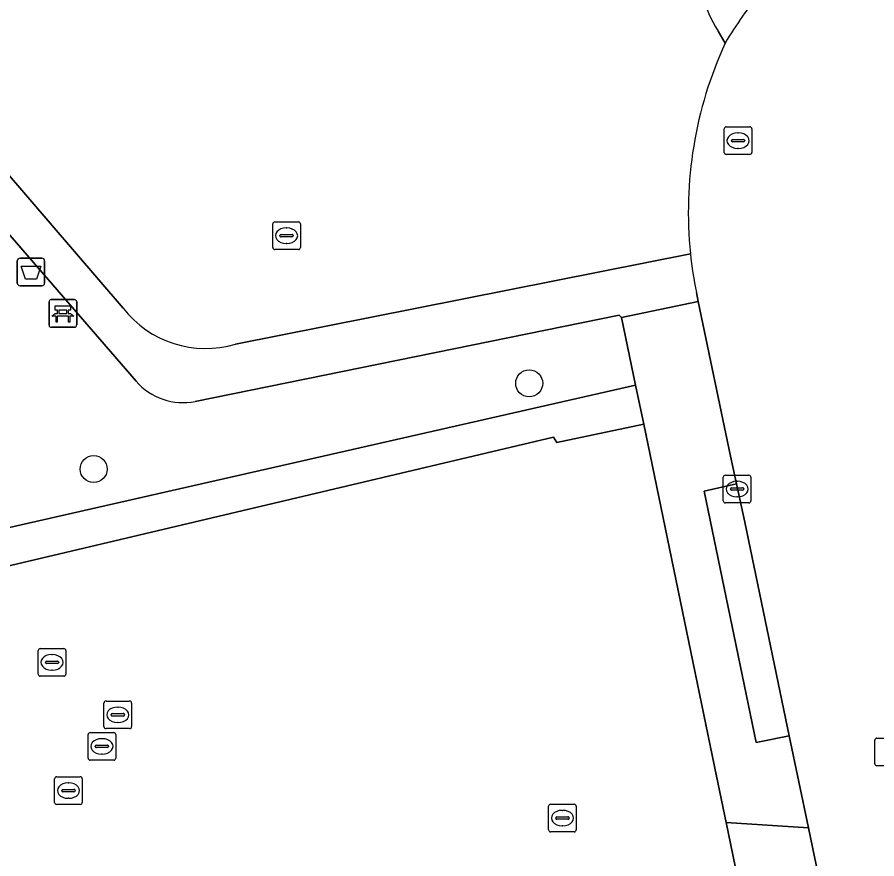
# Model space of a CAD drawing. Extents: x 162989 to 165008, y 383432 to 384338.
# Drawn here: x 164326.35 to 164357.46, y 384187.96 to 384218.42 of the extents above; entities that cross this region are included whole.
import ezdxf

# ---------------------------------------------------------------- set-up
doc = ezdxf.new("R2010")
doc.units = 0
for name, color, linetype in [('IMGEO_Afvalbak', 7, 'Continuous'), ('IMGEO_Bank', 7, 'Continuous'), ('IMGEO_Boom', 7, 'Continuous'), ('IMGEO_Erf', 7, 'Continuous'), ('IMGEO_Fietspad_open', 7, 'Continuous'), ('IMGEO_Groenvoorziening', 7, 'Continuous'), ('IMGEO_Kolk', 7, 'Continuous'), ('IMGEO_Rijbaan_lokaal_open', 7, 'Continuous'), ('IMGEO_Rioolput', 7, 'Continuous'), ('IMGEO_Voetpad_halfverhard', 7, 'Continuous'), ('IMGEO_Voetpad_open', 7, 'Continuous')]:
    doc.layers.add(name, color=color, linetype=linetype)

msp = doc.modelspace()

# ---------------------------------------------------------------- linework, layer by layer
at = {"layer": 'IMGEO_Afvalbak'}
for p, q in [((164326.354, 384208.799), (164326.354, 384209.599)), ((164326.354, 384209.599), (164326.354, 384208.799)), ((164326.454, 384209.699), (164327.244, 384209.699)), ((164327.244, 384209.699), (164326.454, 384209.699)), ((164327.344, 384209.599), (164327.344, 384208.799)), ((164327.344, 384208.799), (164327.344, 384209.599)), ((164327.244, 384208.699), (164326.454, 384208.699)), ((164326.454, 384208.699), (164327.244, 384208.699))]:
    msp.add_line(p, q, dxfattribs=at)
msp.add_lwpolyline([(164326.497, 384209.413), (164327.201, 384209.413), (164327.052, 384208.943), (164326.646, 384208.943), (164326.497, 384209.413)], dxfattribs=at)
for centre, start, end in [((164326.454, 384209.599), 90, 180), ((164326.454, 384209.599), 90, 180), ((164327.244, 384209.599), 0, 90), ((164327.244, 384209.599), 360, 90), ((164326.454, 384208.799), 180, 270), ((164326.454, 384208.799), 180, 270), ((164327.244, 384208.799), 270, 0), ((164327.244, 384208.799), 270, 0)]:
    msp.add_arc(centre, 0.1, start, end, dxfattribs=at)
at = {"layer": 'IMGEO_Bank'}
for p, q in [((164327.504, 384207.273), (164327.504, 384208.114)), ((164327.504, 384208.114), (164327.504, 384207.273)), ((164327.579, 384208.198), (164328.42, 384208.198)), ((164328.42, 384208.198), (164327.579, 384208.198)), ((164328.504, 384208.123), (164328.504, 384207.282)), ((164328.504, 384207.282), (164328.504, 384208.123)), ((164327.813, 384207.704), (164327.813, 384207.81)), ((164327.857, 384207.81), (164327.857, 384207.704)), ((164328.145, 384207.816), (164327.863, 384207.816)), ((164328.151, 384207.704), (164328.151, 384207.81)), ((164328.195, 384207.81), (164328.195, 384207.704)), ((164328.201, 384207.596), (164327.808, 384207.596)), ((164327.863, 384207.698), (164328.145, 384207.698)), ((164328.429, 384207.198), (164327.588, 384207.198)), ((164327.588, 384207.198), (164328.429, 384207.198))]:
    msp.add_line(p, q, dxfattribs=at)
for points in [[(164327.807, 384207.816), (164327.721, 384207.816), (164327.721, 384207.977), (164328.284, 384207.977), (164328.284, 384207.816), (164328.201, 384207.816)], [(164327.751, 384207.596), (164327.609, 384207.596), (164327.721, 384207.698), (164327.807, 384207.698)], [(164327.801, 384207.589), (164327.801, 384207.382), (164327.758, 384207.382), (164327.758, 384207.589)], [(164328.201, 384207.698), (164328.284, 384207.698), (164328.396, 384207.596), (164328.257, 384207.596)], [(164328.251, 384207.589), (164328.251, 384207.382), (164328.207, 384207.382), (164328.207, 384207.589)]]:
    msp.add_lwpolyline(points, dxfattribs=at)
for centre, radius, start, end in [((164327.582, 384208.12), 0.0779, 92.4484, 184.2845), ((164327.582, 384208.12), 0.0779, 92.4484, 184.2845), ((164328.426, 384208.12), 0.0779, 2.4484, 94.2845), ((164328.426, 384208.12), 0.0779, 2.4484, 94.2845), ((164327.806, 384207.809), 0.00671, 2.8957, 87.1043), ((164327.863, 384207.809), 0.00671, 92.8957, 177.1043), ((164328.145, 384207.809), 0.00671, 2.8957, 87.1043), ((164328.202, 384207.809), 0.00671, 92.8957, 177.1043), ((164327.751, 384207.589), 0.00671, 2.8957, 87.1043), ((164327.808, 384207.589), 0.00671, 92.8957, 177.1043), ((164327.806, 384207.705), 0.00671, 272.8957, 357.1043), ((164327.863, 384207.705), 0.00671, 182.8957, 267.1043), ((164328.145, 384207.705), 0.00671, 272.8957, 357.1043), ((164328.202, 384207.705), 0.00671, 182.8957, 267.1043), ((164328.2, 384207.589), 0.00671, 2.8957, 87.1043), ((164328.257, 384207.589), 0.00671, 92.8957, 177.1043), ((164327.582, 384207.276), 0.0779, 182.4484, 274.2845), ((164327.582, 384207.276), 0.0779, 182.4484, 274.2845), ((164328.426, 384207.276), 0.0779, 272.4484, 4.2845), ((164328.426, 384207.276), 0.0779, 272.4484, 4.2845)]:
    msp.add_arc(centre, radius, start, end, dxfattribs=at)
at = {"layer": 'IMGEO_Boom'}
for centre in [(164344.883, 384205.17), (164329.119, 384202.064)]:
    msp.add_circle(centre, 0.489, dxfattribs=at)
at = {"layer": 'IMGEO_Erf'}
msp.add_lwpolyline([(164352.012, 384189.272), (164351.666, 384190.951), (164349.03, 384203.686), (164345.88, 384203.022), (164345.767, 384203.225), (164323.902, 384198.058), (164310.007, 384212.304), (164284.923, 384207.017), (164288.795, 384187.032), (164289.861, 384181.531), (164290.088, 384180.487), (164290.168, 384180.119), (164297.901, 384181.683), (164298.416, 384179.266), (164312.176, 384182.207), (164314.663, 384170.574), (164349.272, 384177.712), (164354.784, 384150.783), (164357.983, 384135.415), (164362.896, 384136.438), (164362.509, 384138.318)], close=True, dxfattribs=at)
at = {"layer": 'IMGEO_Fietspad_open'}
msp.add_lwpolyline([(164351.718, 384217.918), (164351.976, 384217.485)], dxfattribs=at)
for centre, radius, start, end in [((164355.693, 384220.431), 4.703, 178.0268, 212.3021), ((164363.973, 384210.37), 13.949, 139.8151, 149.3283)]:
    msp.add_arc(centre, radius, start, end, dxfattribs=at)
at = {"layer": 'IMGEO_Groenvoorziening'}
for points in [[(164321.514, 384217.98), (164330.184, 384207.893)], [(164351.976, 384217.485), (164351.718, 384217.918)], [(164319.096, 384217.449), (164310.07, 384215.606), (164310.007, 384212.304), (164311.134, 384213.146), (164324.619, 384199.625), (164348.736, 384205.107), (164348.229, 384207.555), (164348.145, 384207.633), (164332.794, 384204.514)], [(164330.655, 384205.243), (164320.511, 384216.967)], [(164334.254, 384206.589), (164350.72, 384209.861)]]:
    msp.add_lwpolyline(points, dxfattribs=at)
msp.add_lwpolyline([(164310.007, 384212.304), (164323.902, 384198.058), (164345.767, 384203.225), (164345.88, 384203.022), (164349.03, 384203.686), (164348.736, 384205.107), (164324.619, 384199.625), (164311.134, 384213.146)], close=True, dxfattribs=at)
for centre, radius, start, end in [((164355.693, 384220.431), 4.703, 178.0268, 212.3021), ((164365.299, 384211.375), 14.657, 155.3622, 185.9277), ((164333.168, 384210.203), 3.774, 217.7488, 286.721), ((164332.349, 384206.71), 2.24, 220.8927, 281.4677)]:
    msp.add_arc(centre, radius, start, end, dxfattribs=at)
at = {"layer": 'IMGEO_Kolk'}
for p, q in [((164351.983, 384201.841), (164352.835, 384201.841)), ((164351.908, 384200.915), (164351.908, 384201.767)), ((164352.396, 384201.621), (164352.421, 384201.621)), ((164352.909, 384201.767), (164352.909, 384200.915)), ((164352.167, 384201.335), (164352.167, 384201.347)), ((164352.605, 384201.298), (164352.207, 384201.298)), ((164352.21, 384201.384), (164352.608, 384201.384)), ((164352.651, 384201.347), (164352.651, 384201.335)), ((164352.419, 384201.061), (164352.394, 384201.061)), ((164352.835, 384200.841), (164351.983, 384200.841)), ((164345.586, 384189.005), (164345.586, 384189.857)), ((164345.661, 384189.931), (164346.513, 384189.931)), ((164346.074, 384189.711), (164346.099, 384189.711)), ((164346.587, 384189.857), (164346.587, 384189.005)), ((164345.845, 384189.425), (164345.845, 384189.437)), ((164346.283, 384189.388), (164345.885, 384189.388)), ((164345.888, 384189.474), (164346.286, 384189.474)), ((164346.329, 384189.437), (164346.329, 384189.425)), ((164346.097, 384189.151), (164346.072, 384189.151)), ((164346.513, 384188.931), (164345.661, 384188.931))]:
    msp.add_line(p, q, dxfattribs=at)
for points in [[(164351.983, 384201.841), (164352.835, 384201.841)], [(164351.908, 384200.915), (164351.908, 384201.767)], [(164352.909, 384201.767), (164352.909, 384200.915)], [(164352.835, 384200.841), (164351.983, 384200.841)], [(164345.586, 384189.005), (164345.586, 384189.857)], [(164345.661, 384189.931), (164346.513, 384189.931)], [(164346.587, 384189.857), (164346.587, 384189.005)], [(164346.513, 384188.931), (164345.661, 384188.931)]]:
    msp.add_lwpolyline(points, dxfattribs=at)
for centre, radius, start, end in [((164351.985, 384201.765), 0.0765, 91.552, 178.448), ((164351.985, 384201.765), 0.0765, 91.552, 178.448), ((164352.833, 384201.765), 0.0765, 1.552, 88.448), ((164352.833, 384201.765), 0.0765, 1.552, 88.448), ((164352.207, 384201.344), 0.0403, 85.8775, 175.7526), ((164352.204, 384201.334), 0.0366, 178.938, 274.7102), ((164352.608, 384201.341), 0.043, 264.8664, 352.4533), ((164352.612, 384201.346), 0.0386, 1.7309, 96.639), ((164351.985, 384200.917), 0.0765, 181.552, 268.448), ((164351.985, 384200.917), 0.0765, 181.552, 268.448), ((164352.833, 384200.917), 0.0765, 271.552, 358.448), ((164352.833, 384200.917), 0.0765, 271.552, 358.448), ((164345.663, 384189.855), 0.0765, 91.552, 178.448), ((164345.663, 384189.855), 0.0765, 91.552, 178.448), ((164346.511, 384189.855), 0.0765, 1.552, 88.448), ((164346.511, 384189.855), 0.0765, 1.552, 88.448), ((164345.885, 384189.434), 0.0403, 85.8775, 175.7526), ((164345.882, 384189.424), 0.0366, 178.938, 274.7102), ((164346.286, 384189.431), 0.043, 264.8664, 352.4533), ((164346.29, 384189.436), 0.0386, 1.7309, 96.639), ((164345.663, 384189.007), 0.0765, 181.552, 268.448), ((164345.663, 384189.007), 0.0765, 181.552, 268.448), ((164346.511, 384189.007), 0.0765, 271.552, 358.448), ((164346.511, 384189.007), 0.0765, 271.552, 358.448)]:
    msp.add_arc(centre, radius, start, end, dxfattribs=at)
for centre, major_axis, ratio, start_param, end_param in [((164352.395, 384201.341), (-0.387, 0.002), 0.722429, 4.712389, 7.853982), ((164352.42, 384201.341), (-0.39, 0.002), 0.717154, 1.570796, 4.712389), ((164346.073, 384189.431), (-0.387, 0.002), 0.722429, 4.712389, 7.853982), ((164346.098, 384189.431), (-0.39, 0.002), 0.717154, 1.570796, 4.712389)]:
    msp.add_ellipse(centre, major_axis=major_axis, ratio=ratio, start_param=start_param, end_param=end_param, dxfattribs=at)
at = {"layer": 'IMGEO_Rijbaan_lokaal_open'}
msp.add_lwpolyline([(164350.936, 384208.45), (164351.002, 384208.132), (164352.173, 384202.537), (164352.389, 384201.533), (164352.689, 384200.138), (164354.297, 384192.413), (164354.99, 384189.083), (164356.615, 384181.271), (164360.57, 384162.135), (164362.315, 384153.81), (164363.6, 384147.749), (164364.241, 384144.638), (164364.509, 384143.389), (164371.341, 384144.866), (164367.521, 384163.101), (164363.382, 384183.123), (164359.084, 384203.739), (164358.169, 384208.099)], dxfattribs=at)
for centre, radius, start, end in [((164363.973, 384210.37), 13.949, 139.8151, 149.3283), ((164365.299, 384211.375), 14.657, 155.3622, 185.9277), ((164365.472, 384211.397), 14.832, 185.9452, 191.4617)]:
    msp.add_arc(centre, radius, start, end, dxfattribs=at)
at = {"layer": 'IMGEO_Rioolput'}
for p, q in [((164351.942, 384213.527), (164351.942, 384214.379)), ((164352.017, 384214.453), (164352.869, 384214.453)), ((164352.943, 384214.379), (164352.943, 384213.527)), ((164352.201, 384213.947), (164352.201, 384213.959)), ((164352.244, 384213.996), (164352.642, 384213.996)), ((164352.43, 384214.233), (164352.455, 384214.233)), ((164352.685, 384213.959), (164352.685, 384213.947)), ((164352.639, 384213.91), (164352.241, 384213.91)), ((164352.453, 384213.673), (164352.428, 384213.673)), ((164352.869, 384213.453), (164352.017, 384213.453)), ((164335.601, 384210.086), (164335.601, 384210.938)), ((164335.676, 384211.012), (164336.528, 384211.012)), ((164336.602, 384210.938), (164336.602, 384210.086)), ((164335.86, 384210.506), (164335.86, 384210.518)), ((164335.903, 384210.555), (164336.301, 384210.555)), ((164336.089, 384210.792), (164336.114, 384210.792)), ((164336.344, 384210.518), (164336.344, 384210.506)), ((164336.298, 384210.469), (164335.9, 384210.469)), ((164336.112, 384210.232), (164336.087, 384210.232)), ((164336.528, 384210.012), (164335.676, 384210.012)), ((164327.111, 384194.641), (164327.111, 384195.493)), ((164327.186, 384195.567), (164328.038, 384195.567)), ((164327.599, 384195.347), (164327.624, 384195.347)), ((164328.112, 384195.493), (164328.112, 384194.641)), ((164327.37, 384195.061), (164327.37, 384195.073)), ((164327.808, 384195.024), (164327.41, 384195.024)), ((164327.413, 384195.11), (164327.811, 384195.11)), ((164327.854, 384195.073), (164327.854, 384195.061)), ((164327.622, 384194.787), (164327.597, 384194.787)), ((164328.038, 384194.567), (164327.186, 384194.567)), ((164329.492, 384192.743), (164329.492, 384193.595)), ((164329.567, 384193.669), (164330.419, 384193.669)), ((164329.98, 384193.449), (164330.005, 384193.449)), ((164330.493, 384193.595), (164330.493, 384192.743)), ((164329.751, 384193.163), (164329.751, 384193.175)), ((164330.189, 384193.126), (164329.791, 384193.126)), ((164329.794, 384193.212), (164330.192, 384193.212)), ((164330.235, 384193.175), (164330.235, 384193.163)), ((164330.003, 384192.889), (164329.978, 384192.889)), ((164328.993, 384192.526), (164329.845, 384192.526)), ((164330.419, 384192.669), (164329.567, 384192.669)), ((164328.918, 384191.6), (164328.918, 384192.452)), ((164329.406, 384192.306), (164329.431, 384192.306)), ((164329.919, 384192.452), (164329.919, 384191.6)), ((164357.39, 384191.399), (164357.39, 384192.251)), ((164357.465, 384192.325), (164358.317, 384192.325)), ((164329.177, 384192.02), (164329.177, 384192.032)), ((164329.615, 384191.983), (164329.217, 384191.983)), ((164329.22, 384192.069), (164329.618, 384192.069)), ((164329.661, 384192.032), (164329.661, 384192.02)), ((164329.429, 384191.746), (164329.404, 384191.746)), ((164329.845, 384191.526), (164328.993, 384191.526)), ((164358.317, 384191.325), (164357.465, 384191.325)), ((164327.781, 384190.926), (164328.633, 384190.926)), ((164327.706, 384190), (164327.706, 384190.852)), ((164328.194, 384190.706), (164328.219, 384190.706)), ((164328.707, 384190.852), (164328.707, 384190)), ((164327.965, 384190.42), (164327.965, 384190.432)), ((164328.403, 384190.383), (164328.005, 384190.383)), ((164328.008, 384190.469), (164328.406, 384190.469)), ((164328.449, 384190.432), (164328.449, 384190.42)), ((164328.217, 384190.146), (164328.192, 384190.146)), ((164328.633, 384189.926), (164327.781, 384189.926))]:
    msp.add_line(p, q, dxfattribs=at)
for points in [[(164351.942, 384213.527), (164351.942, 384214.379)], [(164352.017, 384214.453), (164352.869, 384214.453)], [(164352.943, 384214.379), (164352.943, 384213.527)], [(164352.869, 384213.453), (164352.017, 384213.453)], [(164335.601, 384210.086), (164335.601, 384210.938)], [(164335.676, 384211.012), (164336.528, 384211.012)], [(164336.602, 384210.938), (164336.602, 384210.086)], [(164336.528, 384210.012), (164335.676, 384210.012)], [(164327.111, 384194.641), (164327.111, 384195.493)], [(164327.186, 384195.567), (164328.038, 384195.567)], [(164328.112, 384195.493), (164328.112, 384194.641)], [(164328.038, 384194.567), (164327.186, 384194.567)], [(164329.492, 384192.743), (164329.492, 384193.595)], [(164329.567, 384193.669), (164330.419, 384193.669)], [(164330.493, 384193.595), (164330.493, 384192.743)], [(164328.993, 384192.526), (164329.845, 384192.526)], [(164330.419, 384192.669), (164329.567, 384192.669)], [(164328.918, 384191.6), (164328.918, 384192.452)], [(164329.919, 384192.452), (164329.919, 384191.6)], [(164357.39, 384191.399), (164357.39, 384192.251)], [(164357.465, 384192.325), (164358.317, 384192.325)], [(164329.845, 384191.526), (164328.993, 384191.526)], [(164358.317, 384191.325), (164357.465, 384191.325)], [(164327.781, 384190.926), (164328.633, 384190.926)], [(164327.706, 384190), (164327.706, 384190.852)], [(164328.707, 384190.852), (164328.707, 384190)], [(164328.633, 384189.926), (164327.781, 384189.926)]]:
    msp.add_lwpolyline(points, dxfattribs=at)
for centre, radius, start, end in [((164352.019, 384214.377), 0.0765, 91.552, 178.448), ((164352.019, 384214.377), 0.0765, 91.552, 178.448), ((164352.867, 384214.377), 0.0765, 1.552, 88.448), ((164352.867, 384214.377), 0.0765, 1.552, 88.448), ((164352.241, 384213.956), 0.0403, 85.8775, 175.7526), ((164352.238, 384213.946), 0.0366, 178.938, 274.7102), ((164352.642, 384213.953), 0.043, 264.8664, 352.4533), ((164352.646, 384213.958), 0.0386, 1.7309, 96.639), ((164352.019, 384213.529), 0.0765, 181.552, 268.448), ((164352.019, 384213.529), 0.0765, 181.552, 268.448), ((164352.867, 384213.529), 0.0765, 271.552, 358.448), ((164352.867, 384213.529), 0.0765, 271.552, 358.448), ((164335.678, 384210.936), 0.0765, 91.552, 178.448), ((164335.678, 384210.936), 0.0765, 91.552, 178.448), ((164336.526, 384210.936), 0.0765, 1.552, 88.448), ((164336.526, 384210.936), 0.0765, 1.552, 88.448), ((164335.9, 384210.515), 0.0403, 85.8775, 175.7526), ((164336.305, 384210.517), 0.0386, 1.7309, 96.639), ((164335.897, 384210.505), 0.0366, 178.938, 274.7102), ((164336.301, 384210.512), 0.043, 264.8664, 352.4533), ((164335.678, 384210.088), 0.0765, 181.552, 268.448), ((164335.678, 384210.088), 0.0765, 181.552, 268.448), ((164336.526, 384210.088), 0.0765, 271.552, 358.448), ((164336.526, 384210.088), 0.0765, 271.552, 358.448), ((164327.188, 384195.491), 0.0765, 91.552, 178.448), ((164327.188, 384195.491), 0.0765, 91.552, 178.448), ((164328.036, 384195.491), 0.0765, 1.552, 88.448), ((164328.036, 384195.491), 0.0765, 1.552, 88.448), ((164327.41, 384195.07), 0.0403, 85.8775, 175.7526), ((164327.407, 384195.06), 0.0366, 178.938, 274.7102), ((164327.811, 384195.067), 0.043, 264.8664, 352.4533), ((164327.815, 384195.072), 0.0386, 1.7309, 96.639), ((164327.188, 384194.643), 0.0765, 181.552, 268.448), ((164327.188, 384194.643), 0.0765, 181.552, 268.448), ((164328.036, 384194.643), 0.0765, 271.552, 358.448), ((164328.036, 384194.643), 0.0765, 271.552, 358.448), ((164329.569, 384193.593), 0.0765, 91.552, 178.448), ((164329.569, 384193.593), 0.0765, 91.552, 178.448), ((164330.417, 384193.593), 0.0765, 1.552, 88.448), ((164330.417, 384193.593), 0.0765, 1.552, 88.448), ((164329.791, 384193.172), 0.0403, 85.8775, 175.7526), ((164329.788, 384193.162), 0.0366, 178.938, 274.7102), ((164330.192, 384193.169), 0.043, 264.8664, 352.4533), ((164330.196, 384193.174), 0.0386, 1.7309, 96.639), ((164328.995, 384192.45), 0.0765, 91.552, 178.448), ((164328.995, 384192.45), 0.0765, 91.552, 178.448), ((164329.569, 384192.745), 0.0765, 181.552, 268.448), ((164329.569, 384192.745), 0.0765, 181.552, 268.448), ((164329.843, 384192.45), 0.0765, 1.552, 88.448), ((164329.843, 384192.45), 0.0765, 1.552, 88.448), ((164330.417, 384192.745), 0.0765, 271.552, 358.448), ((164330.417, 384192.745), 0.0765, 271.552, 358.448), ((164357.467, 384192.249), 0.0765, 91.552, 178.448), ((164357.467, 384192.249), 0.0765, 91.552, 178.448), ((164329.217, 384192.029), 0.0403, 85.8775, 175.7526), ((164329.214, 384192.019), 0.0366, 178.938, 274.7102), ((164329.618, 384192.026), 0.043, 264.8664, 352.4533), ((164329.622, 384192.031), 0.0386, 1.7309, 96.639), ((164328.995, 384191.602), 0.0765, 181.552, 268.448), ((164328.995, 384191.602), 0.0765, 181.552, 268.448), ((164329.843, 384191.602), 0.0765, 271.552, 358.448), ((164329.843, 384191.602), 0.0765, 271.552, 358.448), ((164357.467, 384191.401), 0.0765, 181.552, 268.448), ((164357.467, 384191.401), 0.0765, 181.552, 268.448), ((164327.783, 384190.85), 0.0765, 91.552, 178.448), ((164327.783, 384190.85), 0.0765, 91.552, 178.448), ((164328.631, 384190.85), 0.0765, 1.552, 88.448), ((164328.631, 384190.85), 0.0765, 1.552, 88.448), ((164328.005, 384190.429), 0.0403, 85.8775, 175.7526), ((164328.002, 384190.419), 0.0366, 178.938, 274.7102), ((164328.406, 384190.426), 0.043, 264.8664, 352.4533), ((164328.41, 384190.431), 0.0386, 1.7309, 96.639), ((164327.783, 384190.002), 0.0765, 181.552, 268.448), ((164327.783, 384190.002), 0.0765, 181.552, 268.448), ((164328.631, 384190.002), 0.0765, 271.552, 358.448), ((164328.631, 384190.002), 0.0765, 271.552, 358.448)]:
    msp.add_arc(centre, radius, start, end, dxfattribs=at)
for centre, major_axis, ratio, start_param, end_param in [((164352.429, 384213.953), (-0.387, 0.002), 0.722429, 4.712389, 7.853982), ((164352.454, 384213.953), (-0.39, 0.002), 0.717154, 1.570796, 4.712389), ((164336.088, 384210.512), (-0.387, 0.002), 0.722429, 4.712389, 7.853982), ((164336.113, 384210.512), (-0.39, 0.002), 0.717154, 1.570796, 4.712389), ((164327.598, 384195.067), (-0.387, 0.002), 0.722429, 4.712389, 7.853982), ((164327.623, 384195.067), (-0.39, 0.002), 0.717154, 1.570796, 4.712389), ((164329.979, 384193.169), (-0.387, 0.002), 0.722429, 4.712389, 7.853982), ((164330.004, 384193.169), (-0.39, 0.002), 0.717154, 1.570796, 4.712389), ((164329.405, 384192.026), (-0.387, 0.002), 0.722429, 4.712389, 7.853982), ((164329.43, 384192.026), (-0.39, 0.002), 0.717154, 1.570796, 4.712389), ((164328.193, 384190.426), (-0.387, 0.002), 0.722429, 4.712389, 7.853982), ((164328.218, 384190.426), (-0.39, 0.002), 0.717154, 1.570796, 4.712389)]:
    msp.add_ellipse(centre, major_axis=major_axis, ratio=ratio, start_param=start_param, end_param=end_param, dxfattribs=at)
at = {"layer": 'IMGEO_Voetpad_halfverhard'}
for points in [[(164330.184, 384207.893), (164321.514, 384217.98)], [(164320.511, 384216.967), (164330.655, 384205.243)], [(164350.72, 384209.861), (164334.254, 384206.589)], [(164332.794, 384204.514), (164348.145, 384207.633), (164348.229, 384207.555), (164351.002, 384208.132), (164350.936, 384208.45)]]:
    msp.add_lwpolyline(points, dxfattribs=at)
for centre, radius, start, end in [((164365.472, 384211.397), 14.832, 185.9452, 191.4617), ((164333.168, 384210.203), 3.774, 217.7488, 286.721), ((164332.349, 384206.71), 2.24, 220.8927, 281.4677)]:
    msp.add_arc(centre, radius, start, end, dxfattribs=at)
at = {"layer": 'IMGEO_Voetpad_open'}
for points in [[(164351.221, 384201.262), (164352.389, 384201.533), (164352.173, 384202.537), (164351.002, 384208.132), (164348.229, 384207.555), (164348.736, 384205.107), (164349.03, 384203.686), (164351.666, 384190.951), (164352.012, 384189.272), (164354.99, 384189.083), (164354.297, 384192.413), (164353.097, 384192.164)], [(164352.389, 384201.533), (164351.221, 384201.262), (164353.097, 384192.164), (164354.297, 384192.413), (164352.689, 384200.138)]]:
    msp.add_lwpolyline(points, close=True, dxfattribs=at)
msp.add_lwpolyline([(164356.615, 384181.271), (164354.99, 384189.083), (164352.012, 384189.272), (164362.509, 384138.318), (164362.896, 384136.438), (164365.29, 384136.905)], dxfattribs=at)

doc.saveas('drawing.dxf')
